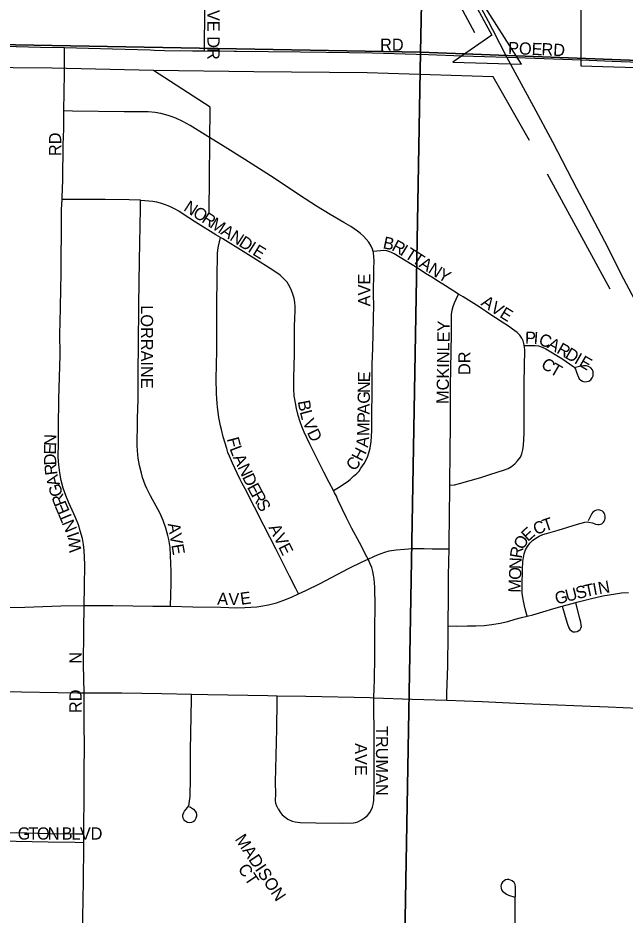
# Model space of a CAD drawing. Extents: x 1443599 to 1910620, y 1028088 to 1361369.
# Drawn here: x 1645702 to 1648191, y 1232158 to 1235837 of the extents above; entities that cross this region are included whole.
import ezdxf

# ---------------------------------------------------------------- set-up
doc = ezdxf.new("R2010")
doc.units = 0
for name, color, linetype in [('GM_X_City_Street', 7, 'Continuous'), ('GM_X_City_Street_Text', 7, 'Continuous'), ('GM_X_Corporation', 7, 'Continuous'), ('GM_X_County_Road', 7, 'Continuous'), ('GM_X_Minor_River', 7, 'Continuous'), ('GM_X_Section', 7, 'Continuous'), ('GM_X_State_Route', 7, 'Continuous')]:
    doc.layers.add(name, color=color, linetype=linetype)

msp = doc.modelspace()

# ---------------------------------------------------------------- linework, layer by layer
at = {"layer": 'GM_X_City_Street'}
for points in [[(1646466.6, 1235701.7), (1646466.9, 1235728.3), (1646468.6, 1235849.6), (1646470.7, 1236007.3), (1646471.2, 1236045.6)], [(1645513, 1235724.4), (1645604.1, 1235721.9), (1645694.6, 1235719.5), (1645695.2, 1235719.4), (1645793.6, 1235717.1), (1645892, 1235714.9)], [(1645890.3, 1235455.2), (1645892, 1235608.5), (1645892, 1235685.9), (1645892, 1235714.9)], [(1645892, 1235714.9), (1645941.4, 1235713.8), (1646088.9, 1235709.8), (1646243.3, 1235705.3), (1646260.6, 1235704.8), (1646302.2, 1235703.7), (1646417.1, 1235702), (1646466.6, 1235701.7)], [(1646466.6, 1235701.7), (1646588, 1235700.8)], [(1646588, 1235700.8), (1646597.6, 1235700.7), (1646860.1, 1235697.2), (1646965.9, 1235696.1), (1647155.4, 1235694.1), (1647334.4, 1235688.5), (1647385, 1235686.9), (1647523.4, 1235681.8), (1647706.6, 1235675.1)], [(1647706.6, 1235675.1), (1648012.2, 1235664.3)], [(1645882.6, 1235092.7), (1645882.9, 1235100.7), (1645885.7, 1235172.6), (1645887.6, 1235315.9), (1645889.5, 1235381.7), (1645890.1, 1235439.1), (1645890.3, 1235455.2)], [(1647158.2, 1234879), (1647154.7, 1234888.9), (1647150.5, 1234900.4), (1647140.1, 1234917.9), (1647119.1, 1234942.4), (1647106.8, 1234953.1), (1647093.7, 1234963), (1647079.9, 1234972.3), (1647065.9, 1234981.4), (1647037.3, 1234998.1), (1646981.5, 1235031.3), (1646926, 1235065.4), (1646855.9, 1235110.5), (1646814.3, 1235139), (1646737.6, 1235188.8), (1646632.6, 1235255.5), (1646550.7, 1235307.2), (1646468.8, 1235357.9), (1646407.9, 1235395.2), (1646378.1, 1235411.4), (1646348.6, 1235425.1), (1646333.4, 1235431.1), (1646317.4, 1235436.4), (1646287.4, 1235444.3), (1646264.6, 1235448.6), (1646235.1, 1235451.6), (1646170.2, 1235451.4), (1646137.8, 1235451.1), (1645924.9, 1235454.6), (1645890.3, 1235455.2)], [(1645973.1, 1233427.9), (1645975.1, 1233505.2), (1645975.6, 1233595.4), (1645973.1, 1233652.9), (1645970.4, 1233677.7), (1645965.8, 1233702.2), (1645957.5, 1233734.3), (1645949.8, 1233758), (1645937.1, 1233788.5), (1645909.8, 1233848.1), (1645897.5, 1233878), (1645887.2, 1233908.7), (1645879.2, 1233940.1), (1645873, 1233972), (1645868.8, 1234004.2), (1645866.3, 1234036.4), (1645867.4, 1234093.6), (1645868.2, 1234159), (1645868.7, 1234199.8), (1645869.6, 1234232.6), (1645869.9, 1234273.6), (1645874.4, 1234453.7), (1645873.9, 1234544), (1645874.3, 1234584.8), (1645879, 1234789.6), (1645878.9, 1234855.1), (1645880.3, 1234953.4), (1645880, 1235010.8), (1645881, 1235051.6), (1645882.6, 1235092.7)], [(1646204.8, 1235088.8), (1646157.1, 1235090.9), (1646058.8, 1235092.3), (1645916.2, 1235092.6), (1645882.6, 1235092.7)], [(1646326.9, 1233424.3), (1646328.5, 1233471), (1646328.9, 1233487.2), (1646329.4, 1233501.3), (1646329.5, 1233517.5), (1646329.5, 1233566.8), (1646329.2, 1233600.2), (1646327.8, 1233632.9), (1646325.3, 1233665.6), (1646320.4, 1233698), (1646316.9, 1233714), (1646308, 1233745.1), (1646297.4, 1233775.6), (1646284.2, 1233805.4), (1646269, 1233834.4), (1646245, 1233877.6), (1646230.3, 1233906.8), (1646223.8, 1233921.9), (1646218, 1233937.2), (1646212.8, 1233952.8), (1646208.1, 1233969.8), (1646200.4, 1234001.9), (1646194.3, 1234031.3), (1646192.8, 1234045.7), (1646191.6, 1234064), (1646190.7, 1234080.7), (1646190.7, 1234104.4), (1646190.7, 1234118.3), (1646191.5, 1234148.1), (1646191.4, 1234193.8), (1646194.4, 1234272.4), (1646194.2, 1234286.9), (1646195.3, 1234365.1), (1646195.6, 1234517.2), (1646198, 1234634.2), (1646197.1, 1234659.7), (1646200.2, 1234842.6), (1646204.2, 1235055.6), (1646204.8, 1235088.8)], [(1646531.5, 1234936.2), (1646513.1, 1234947.1), (1646430.2, 1234999.8), (1646375.3, 1235035.4), (1646361.3, 1235044), (1646347, 1235052), (1646332.4, 1235059.3), (1646317.4, 1235065.8), (1646302, 1235071.5), (1646286.5, 1235076.5), (1646270.9, 1235080.6), (1646254.9, 1235083.7), (1646238.8, 1235085.9), (1646206.2, 1235088.7), (1646204.8, 1235088.8)], [(1646852.4, 1233475), (1646841, 1233497.3), (1646815.1, 1233548), (1646780.7, 1233616.9), (1646758.7, 1233660), (1646710.1, 1233756.1), (1646633.3, 1233905.3), (1646619.6, 1233931.2), (1646613, 1233944), (1646600.2, 1233969.6), (1646580.7, 1234011.5), (1646568.5, 1234039.6), (1646562.9, 1234054.5), (1646557.9, 1234071.2), (1646543.3, 1234119.3), (1646535.8, 1234149.2), (1646532.6, 1234164.5), (1646525.6, 1234198.2), (1646520.5, 1234240.1), (1646518.9, 1234257.1), (1646516.9, 1234274.6), (1646515.8, 1234297.2), (1646514.7, 1234357.6), (1646516.8, 1234471.8), (1646517.5, 1234497.5), (1646517.6, 1234541.5), (1646517.4, 1234569.3), (1646517.3, 1234614.7), (1646517.2, 1234659.5), (1646518.7, 1234772.2), (1646520, 1234870.4), (1646521.3, 1234886.3), (1646523.5, 1234900.9), (1646531.5, 1234936.2)], [(1646995.1, 1233898.6), (1646978, 1233932.5), (1646955.3, 1233974), (1646897.9, 1234089.1), (1646875.6, 1234138.3), (1646866.1, 1234162.1), (1646858.2, 1234181.2), (1646850.2, 1234206.6), (1646843.3, 1234235.7), (1646839.1, 1234259), (1646834.8, 1234286.6), (1646833.2, 1234315.1), (1646833.2, 1234360.2), (1646835.2, 1234459.8), (1646836.2, 1234540.8), (1646836.2, 1234573.2), (1646837.3, 1234604.6), (1646837.9, 1234637), (1646837.7, 1234653.3), (1646836.7, 1234669.9), (1646834.6, 1234687.4), (1646829.3, 1234704.4), (1646823.5, 1234718.7), (1646817.1, 1234734), (1646805.5, 1234753.1), (1646788.3, 1234770.6), (1646776.4, 1234781.7), (1646763.3, 1234791.6), (1646735.8, 1234809.5), (1646680.3, 1234844.2), (1646625.1, 1234879.3), (1646541.3, 1234930.6), (1646531.5, 1234936.2)], [(1646995.1, 1233898.6), (1647022.3, 1233916.1), (1647037.1, 1233925.6), (1647051.3, 1233934.3), (1647064.3, 1233944.2), (1647078, 1233957.2), (1647090.9, 1233968.5), (1647100.1, 1233979), (1647108, 1233990.6), (1647121.8, 1234010.3), (1647134.3, 1234035.9), (1647140.7, 1234053.6), (1647145.4, 1234072.1), (1647150.3, 1234099.5), (1647151.9, 1234143.1), (1647153, 1234187.1), (1647154.1, 1234325.6), (1647154.5, 1234417.1), (1647156.4, 1234480.7), (1647160.1, 1234663.7), (1647159.9, 1234696.1), (1647159.5, 1234727.1), (1647160.3, 1234775.9), (1647160.8, 1234808.6), (1647161.9, 1234841.2), (1647161.4, 1234857.2), (1647159.2, 1234872.9), (1647158.2, 1234879)], [(1647508.5, 1234703.9), (1647455, 1234737.6), (1647426.1, 1234755.4), (1647398.1, 1234774), (1647372.8, 1234789.1), (1647341.9, 1234808.8), (1647243.9, 1234869.7), (1647230.2, 1234876.8), (1647214.5, 1234881.5), (1647201, 1234882.8), (1647187.9, 1234882.4), (1647158.2, 1234879)], [(1647472.5, 1233921.4), (1647473.3, 1234063.6), (1647475.2, 1234165.5), (1647475.6, 1234235.1), (1647475.3, 1234327.4), (1647479.4, 1234541), (1647479.4, 1234599.6), (1647479.8, 1234620.1), (1647481.4, 1234638.1), (1647485.6, 1234653.8), (1647491.9, 1234668.9), (1647498.9, 1234683.6), (1647508.5, 1234703.9)], [(1647777.7, 1234493.2), (1647776.1, 1234501.8), (1647772.7, 1234512.9), (1647768, 1234523.1), (1647759.1, 1234535.8), (1647748.7, 1234546.3), (1647729.5, 1234561), (1647713.5, 1234572.5), (1647687.3, 1234589.8), (1647659.4, 1234607.3), (1647632.8, 1234625), (1647623.2, 1234631.4), (1647601.7, 1234644.9), (1647592.9, 1234651.6), (1647526.4, 1234692.7), (1647508.5, 1234703.9)], [(1647472.5, 1233921.4), (1647492, 1233922.6), (1647511.3, 1233927.3), (1647599.2, 1233952), (1647636.5, 1233964.2), (1647696.8, 1233984), (1647711.9, 1233989.9), (1647725.8, 1233998), (1647738.5, 1234008.8), (1647750.4, 1234021.1), (1647762, 1234036.2), (1647767.8, 1234049.3), (1647772, 1234066.3), (1647774.4, 1234084.3), (1647777.2, 1234133.2), (1647776.6, 1234191.3), (1647777.3, 1234269.2), (1647776.9, 1234338.7), (1647779.2, 1234477.2), (1647777.7, 1234493.2)], [(1647777.7, 1234493.2), (1647796.9, 1234494.2), (1647808.4, 1234494.1), (1647822.2, 1234493.8), (1647835.4, 1234492.4), (1647851, 1234486.5), (1647865.7, 1234479.7), (1647931.2, 1234439.7), (1647981, 1234406.5), (1647983.6, 1234402.9), (1647987.3, 1234396), (1647993.6, 1234380.8), (1647999.9, 1234363.3), (1648002.9, 1234357.5), (1648008.8, 1234352.1), (1648015.9, 1234347.4), (1648023.4, 1234344.9), (1648034.1, 1234345.4), (1648042.5, 1234347.7), (1648050.6, 1234353.1), (1648056.5, 1234360.4), (1648059.4, 1234369.2), (1648060.6, 1234377.4), (1648059.8, 1234385.9), (1648056.7, 1234394.3), (1648050.4, 1234401.7), (1648041.2, 1234407.3), (1648032.4, 1234409.6), (1648020.9, 1234409.6), (1648009.4, 1234408.3), (1647987.8, 1234403.5)], [(1647470.2, 1233659.3), (1647471.2, 1233816.9), (1647471.8, 1233888.6), (1647472.5, 1233921.4)], [(1647137.2, 1233617.5), (1647132.5, 1233627.6), (1647102.4, 1233685.9), (1647071, 1233743.2), (1647048.7, 1233787), (1647013.7, 1233860.6), (1647007.1, 1233875.5), (1646999.6, 1233889.6), (1646995.1, 1233898.6)], [(1647789.2, 1233383.7), (1647781.8, 1233413.4), (1647774, 1233445.1), (1647771.2, 1233461.2), (1647769.5, 1233477.4), (1647768.8, 1233510.1), (1647769.8, 1233575.5), (1647772.2, 1233607.9), (1647774.1, 1233624.1), (1647777.4, 1233640.1), (1647782.9, 1233655.3), (1647790.6, 1233669.6), (1647800.4, 1233682.7), (1647811.8, 1233694.2), (1647824.4, 1233704.3), (1647838.5, 1233712.4), (1647853.8, 1233718.2), (1647869.3, 1233723.2), (1647916.6, 1233736.7), (1647995.8, 1233761.7), (1648026, 1233769.4), (1648035.2, 1233770.1), (1648042.2, 1233769.6), (1648057.1, 1233766.5), (1648069.5, 1233761.6), (1648079.1, 1233759.5), (1648083.9, 1233759.5), (1648090.2, 1233760.6), (1648095, 1233762.7), (1648102.2, 1233768.9), (1648105.7, 1233773.4), (1648107.8, 1233779.2), (1648108.7, 1233784.3), (1648108.9, 1233792.2), (1648107.4, 1233800.9), (1648105.3, 1233805.5), (1648102.4, 1233810.1), (1648097.6, 1233814.1), (1648091.3, 1233817.5), (1648082.6, 1233819.4), (1648074.3, 1233818.7), (1648066.5, 1233815.6), (1648059, 1233810.7), (1648054.1, 1233805), (1648039.7, 1233774.9)], [(1647137.2, 1233617.5), (1647160.6, 1233628.3), (1647175.7, 1233634.8), (1647191.1, 1233640.4), (1647205.2, 1233645.9), (1647224.2, 1233651.2), (1647252.8, 1233656), (1647287, 1233658.9), (1647318.9, 1233660.8), (1647367.4, 1233661.1), (1647400.2, 1233660.4), (1647432.8, 1233659.9), (1647470.2, 1233659.3)], [(1647465.1, 1233344.2), (1647466.5, 1233468.8), (1647466.8, 1233518), (1647466.4, 1233550.4), (1647470.2, 1233659.3)], [(1646852.4, 1233475), (1646882.2, 1233488.8), (1646940.8, 1233518.2), (1647057.1, 1233578.8), (1647116, 1233607.7), (1647137.2, 1233617.5)], [(1647160.8, 1233049.3), (1647162.1, 1233089.1), (1647163, 1233121.8), (1647163.8, 1233154.6), (1647164.3, 1233187.2), (1647164.8, 1233219.5), (1647164.7, 1233251.8), (1647165.1, 1233361.6), (1647165.6, 1233397.6), (1647166.2, 1233441), (1647164.7, 1233486.6), (1647164.3, 1233502.8), (1647163.2, 1233519.1), (1647161.6, 1233535.3), (1647159.6, 1233551.4), (1647156.6, 1233567.3), (1647152.2, 1233582.8), (1647146.3, 1233598), (1647137.2, 1233617.5)], [(1647988.6, 1233440.5), (1647993, 1233441.8), (1648047.5, 1233455.4), (1648099.3, 1233467.6), (1648151.5, 1233475.9), (1648175.5, 1233479.4), (1648205.3, 1233480.3)], [(1646326.9, 1233424.3), (1646418.9, 1233422), (1646533.6, 1233420.4), (1646599.1, 1233418.4), (1646631.9, 1233419), (1646680.9, 1233422.5), (1646697.2, 1233424.5), (1646729.4, 1233430.6), (1646761.2, 1233438.6), (1646792.3, 1233449.1), (1646822.7, 1233461.3), (1646852.4, 1233475)], [(1644817.6, 1233435.6), (1644848.8, 1233434), (1644883.5, 1233433.2), (1644916, 1233432.3), (1645060.1, 1233428.9), (1645160.7, 1233429.7), (1645241.8, 1233428.3), (1645468.6, 1233422.1), (1645550.4, 1233419.6), (1645648.7, 1233419.7), (1645730.7, 1233421.1), (1645878, 1233425.8), (1645973.1, 1233427.9)], [(1645972.7, 1233069.4), (1645971.1, 1233185.9), (1645971.3, 1233325), (1645973.1, 1233427.9)], [(1645973.1, 1233427.9), (1646091.1, 1233427.5), (1646255, 1233425.4), (1646326.9, 1233424.3)], [(1647789.2, 1233383.7), (1647812, 1233389.3), (1647853.8, 1233402), (1647898.7, 1233415), (1647932.6, 1233424.6)], [(1647932.6, 1233424.6), (1647988.6, 1233440.5)], [(1647932.6, 1233424.6), (1647941.1, 1233397.7), (1647945.7, 1233383.2), (1647954.2, 1233351.4), (1647960, 1233336), (1647964.4, 1233329.2), (1647970.7, 1233323.7), (1647978.4, 1233320.1), (1647985.9, 1233319.4), (1647994.4, 1233320.7), (1648001.1, 1233325), (1648006.4, 1233329.5), (1648009.7, 1233334.4), (1648011.7, 1233341), (1648011.4, 1233349), (1648009.7, 1233358.9), (1648003.7, 1233378.9), (1647988.6, 1233440.5)], [(1647465.1, 1233344.2), (1647498.4, 1233343.2), (1647545.3, 1233344.2), (1647579, 1233344.3), (1647612.7, 1233346.2), (1647644.9, 1233349.1), (1647678.2, 1233355), (1647709.6, 1233362.7), (1647740.6, 1233371.7), (1647766.5, 1233378.1), (1647789.2, 1233383.7)], [(1647459.7, 1233038.9), (1647460.7, 1233067.7), (1647464.4, 1233178.8), (1647465.1, 1233309.5), (1647465.1, 1233344.2)], [(1645100.4, 1233084.5), (1645109.4, 1233084.4), (1645298.2, 1233080.8), (1645462.4, 1233078.1), (1645716.9, 1233073.4), (1645864.7, 1233070.8), (1645946.6, 1233069.3), (1645972.7, 1233069.4)], [(1645972.3, 1232491.3), (1645972.9, 1232665.9), (1645973.9, 1232755), (1645974.8, 1232844.5), (1645973.8, 1232946.1), (1645972.9, 1233040.8), (1645972.7, 1233069.4)], [(1645972.7, 1233069.4), (1646127.3, 1233069.4), (1646291.5, 1233066.3), (1646413.3, 1233063.9)], [(1646405.1, 1232603.9), (1646421.1, 1232592.9), (1646428.9, 1232584.2), (1646432.9, 1232577.8), (1646433.8, 1232570.7), (1646433.8, 1232563.5), (1646431.7, 1232556.1), (1646428.8, 1232549.9), (1646425.2, 1232544.6), (1646419.7, 1232540.3), (1646412.8, 1232537.7), (1646404.2, 1232537.2), (1646397.3, 1232538.4), (1646389.4, 1232541.5), (1646386.2, 1232544.5), (1646382.2, 1232549.6), (1646379.8, 1232555.6), (1646377.9, 1232562.8), (1646378.1, 1232569.2), (1646381.5, 1232578.8), (1646385, 1232584.8), (1646390.8, 1232592), (1646397.2, 1232599.1), (1646402.3, 1232606.5), (1646405.1, 1232625.5), (1646407.7, 1232644.6), (1646408.5, 1232662.9), (1646409.3, 1232702.4), (1646409.7, 1232834.5), (1646413, 1233043.2), (1646413.3, 1233063.9)], [(1646413.3, 1233063.9), (1646480.3, 1233062.6), (1646726.6, 1233058.2), (1646764.3, 1233057.5)], [(1646768.1, 1232593.4), (1646762.5, 1232605), (1646759.1, 1232616.2), (1646758, 1232629.7), (1646758.7, 1232654.3), (1646758, 1232703.2), (1646762.6, 1232922), (1646764, 1233036), (1646764.3, 1233057.5)], [(1646764.3, 1233057.5), (1646882.6, 1233055.4), (1647145.3, 1233049.8), (1647160.8, 1233049.3)], [(1647144, 1232578.7), (1647150.7, 1232591.1), (1647154.8, 1232600.4), (1647158.5, 1232612.4), (1647160.8, 1232628.8), (1647161.5, 1232670.6), (1647162.2, 1232703.7), (1647161.5, 1232755.1), (1647162, 1232804.2), (1647162.1, 1232870.4), (1647160.8, 1233049.3)], [(1647160.8, 1233049.3), (1647317.6, 1233044), (1647459.7, 1233038.9)], [(1647459.7, 1233038.9), (1647604.8, 1233033.7), (1647744.2, 1233027.6), (1648014.9, 1233016.9), (1648121.6, 1233012.4), (1648244.5, 1233006.5), (1648466.1, 1232998.2), (1648621.9, 1232992.4), (1648733.9, 1232987.6)], [(1646768.1, 1232593.4), (1646776.5, 1232579.7), (1646785.5, 1232569.6), (1646797.8, 1232559.2), (1646808.6, 1232551.7), (1646826.6, 1232543.5), (1646838.1, 1232540.5), (1646858.3, 1232538.6), (1646923.3, 1232537.2), (1647031.6, 1232535.4), (1647077.2, 1232536.5), (1647085.8, 1232537.6), (1647094.8, 1232540.6), (1647110.9, 1232549.3), (1647123.2, 1232557), (1647134.3, 1232566), (1647144, 1232578.7)], [(1645553.9, 1232457.8), (1645583.9, 1232481.4), (1645591.7, 1232485.3), (1645600.6, 1232488.5), (1645616.8, 1232492.7), (1645647.5, 1232496.2), (1645695.8, 1232497.3), (1645824.6, 1232493.3), (1645937.2, 1232491.8), (1645972.3, 1232491.3)], [(1645972.1, 1232456.5), (1645972.3, 1232491.3)], [(1645553.9, 1232457.8), (1645595.3, 1232460.6), (1645628, 1232462.6), (1645694.1, 1232461.6), (1645825.4, 1232458.7), (1645936, 1232457), (1645972.1, 1232456.5)], [(1645966.3, 1232070.3), (1645967.2, 1232148.7), (1645969.9, 1232296.4), (1645972.1, 1232444.2), (1645972.1, 1232456.5)], [(1647739.9, 1232068.6), (1647740.6, 1232191.9), (1647741.5, 1232273.4), (1647740.2, 1232283.2), (1647736.4, 1232291.4), (1647728.5, 1232298.2), (1647721.1, 1232302), (1647714.7, 1232303.7), (1647707.2, 1232303.9), (1647701.1, 1232302.8), (1647694.7, 1232299.2), (1647688.5, 1232293), (1647684.7, 1232286.4), (1647682.8, 1232281.8), (1647681.7, 1232277.2), (1647682.2, 1232269.4), (1647683.9, 1232262.5), (1647687.6, 1232256.6), (1647693.3, 1232251.8), (1647705, 1232244.6), (1647713, 1232240), (1647738.3, 1232231.3)]]:
    msp.add_lwpolyline(points, dxfattribs=at)
at = {"layer": 'GM_X_Corporation'}
msp.add_lwpolyline([(1648726.4, 1238945.9), (1647409.2, 1238993.9), (1647398.8, 1238311.7), (1646473.8, 1238348.9), (1646498.1, 1238297.3), (1646534.5, 1238220.9), (1646838.8, 1238263.3), (1646904.6, 1237984.1), (1647382.9, 1238095.5), (1647347.8, 1237071.7), (1646940.5, 1237087.4), (1647021.7, 1236933.4), (1646732.9, 1236933.3), (1646733, 1236758.2), (1647114.4, 1236758.3), (1647287.8, 1236430.6), (1647485.6, 1236058.3), (1647645, 1235765.3), (1647484.5, 1235655.1), (1647765.5, 1235647), (1647595.3, 1235916.1), (1648008.9, 1235896.6), (1648010, 1235639.9), (1648643, 1235621.6)], dxfattribs=at)
at = {"layer": 'GM_X_County_Road'}
msp.add_lwpolyline([(1648012.2, 1235664.3), (1648137.5, 1235659.9), (1648397.7, 1235649.8), (1648419.2, 1235649)], dxfattribs=at)
at = {"layer": 'GM_X_Minor_River'}
for points in [[(1647575, 1235775.2), (1646828.2, 1237162), (1646288.4, 1238167.6)], [(1647799, 1235333.5), (1647649.7, 1235595.1), (1647133.2, 1235610.9), (1646668.6, 1235615.6), (1646258, 1235621.3), (1645841.6, 1235631.2), (1645682.3, 1235631.9), (1645006.6, 1235646.9), (1644550.2, 1235659.6), (1643985.5, 1235668.2), (1643346.7, 1235678.3), (1642755.9, 1235687.5), (1642393.5, 1235690.4)], [(1646485.3, 1235039.1), (1646489.5, 1235470.5), (1646258, 1235621.3)], [(1648129.9, 1234725.2), (1647872.5, 1235195.6)]]:
    msp.add_lwpolyline(points, dxfattribs=at)
at = {"layer": 'GM_X_Section'}
for points in [[(1642126.5, 1241101.1), (1647460.7, 1240949), (1647351.7, 1235696.1), (1642066.7, 1235791.6)], [(1647460.7, 1240949), (1652633, 1240795), (1652630.6, 1240616.9), (1652601.3, 1235495), (1647351.7, 1235696.1)], [(1642066.7, 1235791.6), (1647351.7, 1235696.1), (1647258, 1230369.4), (1644385, 1230387), (1641921.5, 1230497.2)], [(1647351.7, 1235696.1), (1652601.3, 1235495), (1652604.1, 1235400.9), (1652586.1, 1230207.6), (1648582.3, 1230356), (1647258, 1230369.4)]]:
    msp.add_lwpolyline(points, close=True, dxfattribs=at)
at = {"layer": 'GM_X_State_Route'}
for points in [[(1647706.6, 1235675.1), (1647648.7, 1235787.9), (1647631.1, 1235821.7), (1647582.3, 1235915.2), (1647562.6, 1235952.9), (1647440.3, 1236185.7), (1647355.8, 1236344.6)], [(1648309.1, 1234534.2), (1648185.7, 1234765.7), (1648107.5, 1234919.4), (1648027.8, 1235072.5), (1647993.1, 1235137.7), (1647955.2, 1235210.5), (1647894.8, 1235327.3), (1647816.4, 1235471.6), (1647706.6, 1235675.1)]]:
    msp.add_lwpolyline(points, dxfattribs=at)

# ---------------------------------------------------------------- texts
at = {"layer": 'GM_X_City_Street_Text'}
for s, rotation, p in [('DOVE DR', 270, (1646478.6, 1235969.7)), ('RD', 0, (1647186.4, 1235701.9)), ('POE', 357.7987, (1647710.4, 1235688.7)), ('RD', 356.989, (1647846.9, 1235684.3)), ('RD', 90, (1645879.1, 1235270.1)), ('N', 327.3528, (1646377.7, 1235049.1)), ('O', 327.3344, (1646414.8, 1235025.4)), ('R', 327.3472, (1646451.8, 1235001.6)), ('M', 327.3469, (1646485.2, 1234980.2)), ('A', 327.3534, (1646529.6, 1234951.8)), ('N', 327.3344, (1646566.7, 1234928)), ('D', 327.334, (1646603.7, 1234904.3)), ('I', 327.3436, (1646640.7, 1234880.5)), ('B', 348.3377, (1647195.4, 1234892.4)), ('R', 331.7404, (1647230.6, 1234885.7)), ('E', 328.4499, (1646660.2, 1234868.1)), ('I', 328.444, (1647264.8, 1234867.3)), ('T', 327.5833, (1647283.4, 1234855.9)), ('T', 327.5738, (1647313.1, 1234837.1)), ('A', 327.5811, (1647342.8, 1234818.2)), ('N', 327.6816, (1647380, 1234794.6)), ('Y', 330.1115, (1647419.2, 1234769.9)), ('AVE', 90, (1647146.2, 1234654.1)), ('A', 325.631, (1647596.9, 1234661.6)), ('V', 328.1411, (1647635.2, 1234635.5)), ('LORRAINE', 270, (1646205.8, 1234658.5)), ('E', 328.575, (1647673, 1234612)), ('MCKINLEY', 89.2136, (1647467.4, 1234253.5)), ('P', 358.6068, (1647780.1, 1234500.7)), ('I', 355.7119, (1647814.6, 1234499.9)), ('C', 339.2223, (1647832.9, 1234499.1)), ('A', 330.9709, (1647868.2, 1234485.8)), ('R', 330.0985, (1647906.5, 1234464.6)), ('D', 330.0963, (1647940.8, 1234444.8)), ('DR', 90, (1647556.9, 1234372.5)), ('C', 325.4477, (1647842.2, 1234406.5)), ('I', 330.0708, (1647978.9, 1234422.9)), ('E', 330.1027, (1647998, 1234411.9)), ('T', 329.8874, (1647878.4, 1234381.8)), ('E', 89.1412, (1647145.4, 1234342.4)), ('N', 89.1475, (1647144.8, 1234298.4)), ('G', 89.1595, (1647144.1, 1234254.5)), ('B', 280.6003, (1646848.5, 1234264.5)), ('A', 89.1595, (1647143.5, 1234210.5)), ('L', 284.7316, (1646856.6, 1234221.8)), ('P', 89.1412, (1647143, 1234175.2)), ('V', 291.8103, (1646867.6, 1234181.4)), ('D', 296.0951, (1646885.6, 1234136.9)), ('M', 89.1226, (1647142.2, 1234122.4)), ('N', 88.2947, (1645858.4, 1234081.3)), ('F', 284.9772, (1646557.6, 1234110.6)), ('A', 83.6382, (1647137, 1234073.5)), ('E', 88.9892, (1645857.8, 1234046.3)), ('L', 290.9322, (1646568.5, 1234071.2)), ('H', 63.1328, (1647111.5, 1234015.6)), ('D', 92.0985, (1645859.4, 1234003)), ('A', 294.8479, (1646582.5, 1234034.9)), ('C', 51.6777, (1647081.1, 1233975.4)), ('R', 97.0618, (1645864.1, 1233964.9)), ('N', 295.0795, (1646601.1, 1233994.7)), ('A', 104.6301, (1645874.9, 1233924)), ('D', 295.4823, (1646619.9, 1233954.5)), ('G', 106.6239, (1645887.4, 1233882.3)), ('E', 298.0312, (1646639.9, 1233912.7)), ('R', 111.116, (1645901.3, 1233846.3)), ('R', 298.9976, (1646656.9, 1233880.8)), ('E', 112.9114, (1645914.9, 1233814.3)), ('S', 299.0567, (1646676.2, 1233846.1)), ('T', 112.9035, (1645928.6, 1233781.9)), ('N', 112.7531, (1645945.6, 1233741.2)), ('C', 22.5003, (1647826.1, 1233715.4)), ('T', 18.8929, (1647861.9, 1233730.2)), ('A', 279.7067, (1646315.7, 1233762.5)), ('AVE', 296.5583, (1646728.5, 1233747.5)), ('E', 42.1984, (1647792.6, 1233687.3)), ('I', 109.2126, (1645954.1, 1233717.2)), ('W', 95.7424, (1645962.6, 1233647.8)), ('V', 279.6851, (1646323.1, 1233719.2)), ('O', 57.8741, (1647771.5, 1233652.8)), ('E', 279.6819, (1646330.5, 1233675.8)), ('R', 80.6095, (1647766.9, 1233618.6)), ('N', 88.0326, (1647765.6, 1233576.3)), ('O', 88.0326, (1647764.1, 1233532.3)), ('M', 88.0326, (1647762.2, 1233479.5)), ('T', 12.4725, (1648029, 1233461.8)), ('I', 10.5982, (1648062.9, 1233469.3)), ('N', 10.3283, (1648084.5, 1233473.4)), ('A', 357.2227, (1646518.2, 1233431.5)), ('V', 0.2295, (1646565, 1233429.3)), ('E', 8.0251, (1646616.4, 1233430)), ('G', 14.4232, (1647910.1, 1233431.2)), ('U', 14.4232, (1647952.7, 1233442.2)), ('S', 14.414, (1647995.3, 1233453.1)), ('N', 90, (1645962.7, 1233188.9)), ('RD', 90, (1645962.7, 1232986.5)), ('TRUMAN', 270, (1647169.5, 1232933.7)), ('AVE', 270, (1647083.4, 1232863.3)), ('G', 0, (1645700.7, 1232467.9)), ('T', 0, (1645744.7, 1232467.9)), ('O', 0, (1645779.9, 1232467.9)), ('N', 0, (1645823.9, 1232467.9)), ('B', 0, (1645881.1, 1232467.9)), ('L', 0, (1645920.7, 1232467.9)), ('V', 0, (1645955.8, 1232467.9)), ('D', 0, (1645999.8, 1232467.9)), ('MADISON', 303.6919, (1646589.3, 1232469.6)), ('CT', 303.6968, (1646601.3, 1232348.5))]:
    msp.add_text(s, height=50, rotation=rotation, dxfattribs=at).set_placement(p)

doc.saveas('drawing.dxf')
